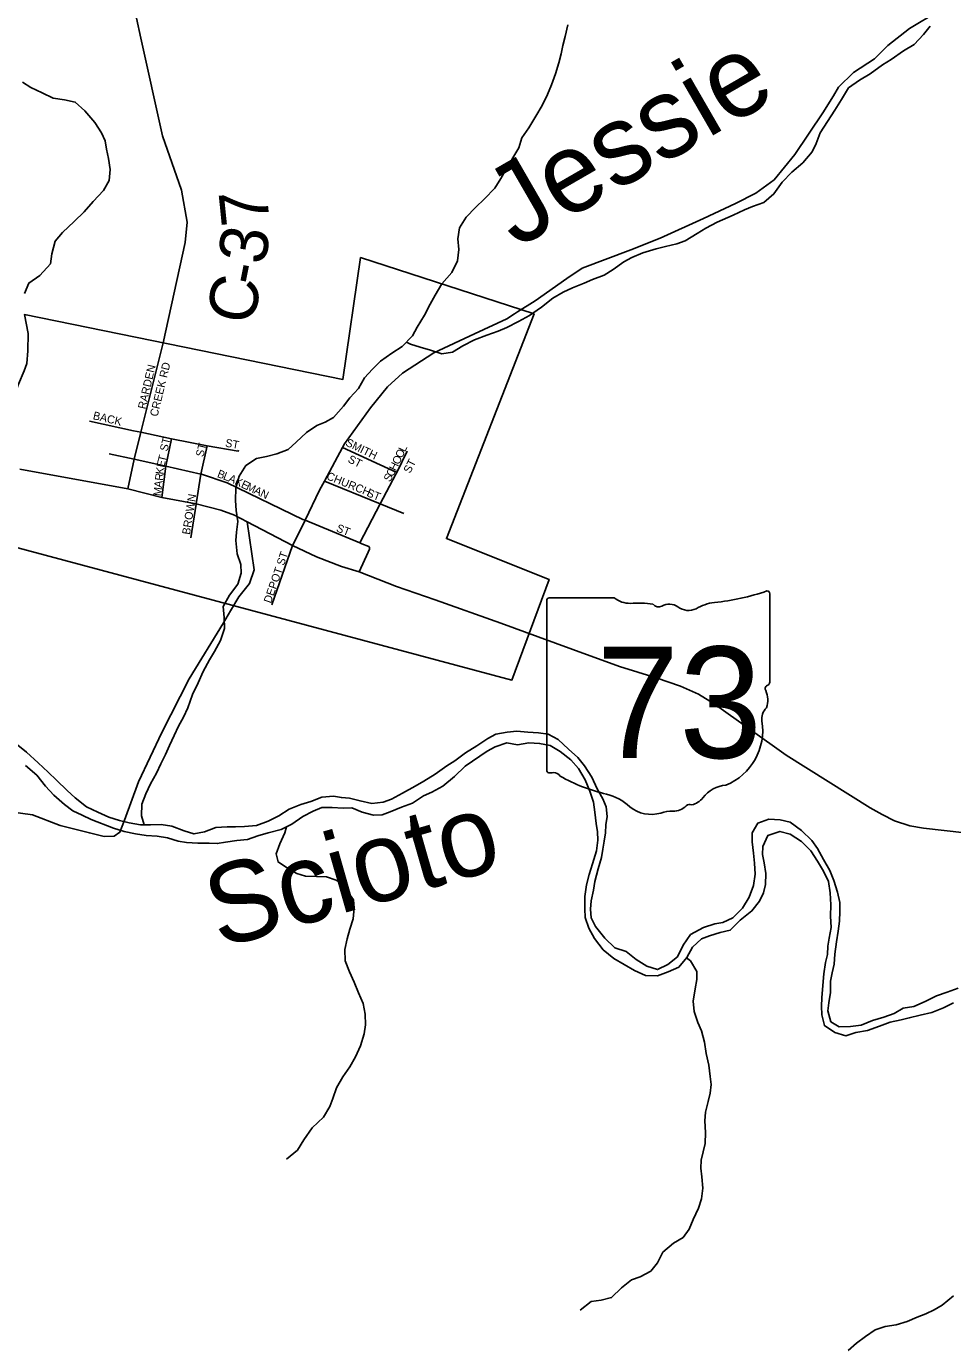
# Model space of a CAD drawing. Extents: x 1624196 to 2029251, y 146837 to 440034.
# Drawn here: x 1755667 to 1761453, y 331725 to 339957 of the extents above; entities that cross this region are included whole.
import ezdxf

# ---------------------------------------------------------------- set-up
doc = ezdxf.new("R2010")
doc.units = 0
for name, color, linetype in [('GM_X_City_Street', 7, 'Continuous'), ('GM_X_City_Street_Text', 7, 'Continuous'), ('GM_X_Corporation', 7, 'Continuous'), ('GM_X_County_Road', 7, 'Continuous'), ('GM_X_County_Road_Text', 7, 'Continuous'), ('GM_X_Minor_River', 7, 'Continuous'), ('GM_X_Minor_River_Text', 7, 'Continuous'), ('GM_X_State_Location', 7, 'Continuous'), ('GM_X_State_Route', 7, 'Continuous'), ('GM_X_State_Shield', 7, 'Continuous')]:
    doc.layers.add(name, color=color, linetype=linetype)

msp = doc.modelspace()

# ---------------------------------------------------------------- linework, layer by layer
at = {"layer": 'GM_X_City_Street'}
for points in [[(1756300.1, 337066.3), (1756340.1, 337251.2), (1756382.2, 337420.2), (1756521.6, 337979.3)], [(1756062, 337489.7), (1756336.1, 337430.2)], [(1756336.1, 337430.2), (1756382.2, 337420.2), (1756574.6, 337378.5), (1756796.9, 337336), (1756990.5, 337302.6), (1756992.6, 337308.5)], [(1756514.1, 337012.2), (1756537.7, 337208.5), (1756574.6, 337378.5)], [(1756185.1, 337284.7), (1756340.1, 337251.2), (1756537.7, 337208.5), (1756757.1, 337159), (1756761.2, 337158.1), (1756920.9, 337105), (1757394.9, 336875.8), (1757408.4, 336870.2), (1757749.8, 336728.9)], [(1756727.7, 336971.1), (1756728, 336973.3), (1756757.1, 337159), (1756796.9, 337336)], [(1757641.6, 337325), (1757980.7, 337168.4)], [(1757746, 336547.5), (1757803, 336671.8), (1757811.3, 336690.1), (1757811, 336699.9), (1757805.6, 336705.9), (1757761.7, 336722.7), (1757749.8, 336728.9), (1757878, 336972.6), (1757975.9, 337158.6), (1757980.7, 337168.4), (1758046.6, 337302.9)], [(1757528.6, 337115.6), (1757878, 336972.6), (1758023.9, 336912.8)], [(1756693.5, 336761.5), (1756727.7, 336971.1)], [(1756942.2, 336303.7), (1756993.9, 336392.7), (1757060.4, 336474.7), (1757090.4, 336559.9), (1757045.8, 336860.9)], [(1757201.2, 336341.1), (1757328.9, 336711.8)]]:
    msp.add_lwpolyline(points, dxfattribs=at)
at = {"layer": 'GM_X_Corporation'}
msp.add_lwpolyline([(1755315.8, 336778), (1755395.8, 336900.4), (1755427.8, 336952.5), (1755487.8, 337036.8), (1755551.9, 337111.1), (1755591.9, 337189.3), (1755591.8, 337281.6), (1755583.7, 337349.8), (1755577.6, 337428), (1755577.5, 337550.4), (1755591.5, 337650.7), (1755617.5, 337720.9), (1755653.5, 337805.2), (1755669.5, 337849.3), (1755675.4, 337929.6), (1755679.3, 338037.9), (1755655.2, 338156.2), (1757644.8, 337750.2), (1757754.4, 338512.5), (1758838.5, 338160.1), (1758290.7, 336755.6), (1758932, 336501.2), (1758700.1, 335871.1)], close=True, dxfattribs=at)
at = {"layer": 'GM_X_County_Road'}
for points in [[(1756521.6, 337979.3), (1756521.7, 337979.4), (1756659.9, 338606.4), (1756672.4, 338732.9), (1756636.1, 338932.9), (1756518, 339272.4), (1756382.8, 339882.3), (1756327.8, 340136.3)], [(1755570.8, 335049.3), (1755706, 335029.3), (1755878.9, 334962.8), (1756060.7, 334916.3), (1756153.8, 334894.1), (1756215.8, 334896.3), (1756251.3, 334920.7), (1756280.1, 334996.1), (1756366.6, 335235.5), (1756512.9, 335543.7), (1756683.6, 335878.4), (1756898.6, 336228.6), (1756942.2, 336303.7)]]:
    msp.add_lwpolyline(points, dxfattribs=at)
at = {"layer": 'GM_X_Minor_River'}
for points in [[(1756403.8, 334967.7), (1756386.4, 335024.1), (1756389.3, 335096.3), (1756414.1, 335160.2), (1756442.9, 335224.1), (1756479.8, 335289.9), (1756506.5, 335347.8), (1756535.3, 335405.6), (1756562, 335463.5), (1756590.8, 335525.4), (1756617.6, 335583.2), (1756648.3, 335639.1), (1756675.1, 335699), (1756704.1, 335780.9), (1756741.1, 335854.7), (1756772, 335924.6), (1756811, 335998.4), (1756841.6, 336050.2), (1756880.6, 336120), (1756905.5, 336193.9), (1756902.3, 336262.2), (1756897.1, 336330.5), (1756936, 336402.2), (1756989, 336471.8), (1757007.8, 336539.8), (1757006.4, 336594), (1756983.2, 336660.6), (1756976.1, 336744.9), (1756980.7, 336795), (1756987.5, 336863.2), (1756978.3, 336931.5), (1756973, 336993.8), (1756976, 337074), (1756996.9, 337146), (1757037.8, 337211.8), (1757104.5, 337257.1), (1757166.8, 337268.4), (1757231.1, 337285.7), (1757301.6, 337313), (1757352.3, 337358.5), (1757417.2, 337419.9), (1757481.9, 337463.3), (1757534.3, 337482.7), (1757584.7, 337512.2), (1757647.7, 337583.7), (1757688.4, 337635.4), (1757741.3, 337693), (1757780.1, 337760.7), (1757828.9, 337814.3), (1757879.6, 337863.9), (1757950.4, 337915.2), (1758015.1, 337956.6), (1758080, 338024), (1758108.7, 338077.9), (1758153.7, 338151.6), (1758188.6, 338221.4), (1758221.4, 338277.2), (1758262.3, 338348.9), (1758325.3, 338418.4), (1758360.3, 338492.2), (1758369.1, 338562.3), (1758361.9, 338628.7), (1758372.7, 338698.8), (1758413.6, 338764.5), (1758472.5, 338826), (1758529.2, 338879.5), (1758594.2, 338944.9), (1758631, 339006.7), (1758663.7, 339064.5), (1758712.8, 339146.1), (1758743.5, 339198), (1758762.3, 339259.9), (1758805.2, 339323.6), (1758850.1, 339395.3), (1758889, 339463.1), (1758921.9, 339530.9), (1758946.7, 339590.8), (1758971.6, 339660.7), (1758992.4, 339728.7), (1759007.1, 339784.7), (1759017.7, 339836.7), (1759032.4, 339892.7), (1759049.3, 339966.8)], [(1758041.6, 337984.2), (1758067.4, 337970), (1758127.3, 337951.2), (1758191.2, 337932.4), (1758261.2, 337911.5), (1758329.5, 337920.7), (1758394.1, 337960.1), (1758466.7, 337997.3), (1758543.3, 338026.5), (1758613.8, 338051.8), (1758668.2, 338075.2), (1758740.8, 338112.5), (1758809.4, 338149.8), (1758884.2, 338203), (1758955.1, 338258.4), (1759019.7, 338295.7), (1759078.2, 338323.1), (1759150.7, 338352.3), (1759203.1, 338375.8), (1759275.6, 338403), (1759332.2, 338438.5), (1759398.9, 338485.8), (1759449.4, 338513.3), (1759517.9, 338542.6), (1759600.4, 338565.7), (1759658.7, 338581), (1759729.1, 338598.2), (1759781.5, 338617.7), (1759856.2, 338663), (1759910.7, 338696.4), (1759981.3, 338733.7), (1760082.1, 338776.6), (1760152.7, 338809.9), (1760203.1, 338831.4), (1760273.5, 338856.6), (1760336.3, 338910), (1760387.3, 338983.7), (1760448.2, 339045.1), (1760517.1, 339104.5), (1760576, 339172), (1760600.7, 339223.9), (1760625.6, 339291.8), (1760670.5, 339361.5), (1760717.5, 339433.2), (1760758.4, 339498.9), (1760803.3, 339572.6), (1760870.1, 339619.9), (1760936.7, 339661.3), (1761015.6, 339716.5), (1761068.1, 339750), (1761144.9, 339803.3), (1761211.6, 339844.6), (1761270.5, 339906.1), (1761313.2, 339957.7)], [(1755643.7, 339608.3), (1755695.4, 339575.6), (1755765.2, 339540.7), (1755834.9, 339507.8), (1755904.9, 339497), (1755972.9, 339484.2), (1756032.4, 339429.3), (1756095.7, 339356.4), (1756137, 339291.8), (1756158.5, 339241.4), (1756167.9, 339189.1), (1756179.2, 339130.8), (1756190.5, 339062.5), (1756183.7, 338994.3), (1756148.9, 338930.6), (1756084, 338863.1), (1756029.2, 338797.5), (1755966.4, 338738.1), (1755893.5, 338668.7), (1755846.8, 338615.1), (1755825.8, 338535.1), (1755817.1, 338473), (1755752.2, 338399.5), (1755681.5, 338352.2), (1755654.7, 338288.3)], [(1760209.8, 334789.7), (1760215, 334727.4), (1760220.3, 334659.1), (1760209.4, 334587), (1760182.5, 334515.1), (1760139.5, 334445.4), (1760080.7, 334385.9), (1760018.2, 334356.5), (1759968, 334349.1), (1759897.5, 334325.8), (1759814.8, 334280.7), (1759769.9, 334215), (1759734.9, 334143.1), (1759674.2, 334093.7), (1759609.7, 334062.4), (1759543.7, 334083.2), (1759476.1, 334126.2), (1759414.5, 334175.1), (1759342.5, 334198), (1759281.1, 334259), (1759221.8, 334331.9), (1759194.4, 334386.4), (1759191, 334440.7), (1759195.6, 334492.8), (1759210.4, 334558.8), (1759217.1, 334612.9), (1759238.1, 334693), (1759258.9, 334763), (1759267.6, 334815), (1759276.2, 334865.1), (1759284.8, 334917.2), (1759287.4, 334967.3), (1759294, 335019.4), (1759288.7, 335079.7), (1759267.3, 335130.1), (1759231.9, 335192.8), (1759198.7, 335265.4), (1759153.4, 335336.2), (1759111.9, 335386.8), (1759054.3, 335439.7), (1758988.9, 335500.7), (1758927.1, 335533.5), (1758865, 335542.3), (1758798.9, 335547.1), (1758730.8, 335552), (1758670.6, 335546.7), (1758600.2, 335533.5), (1758549.8, 335506), (1758481.1, 335460.6), (1758410.4, 335417.3), (1758343.6, 335368), (1758293.1, 335336.4), (1758220.3, 335283.1), (1758149.6, 335239.8), (1758095.1, 335208.4), (1758016.4, 335165.1), (1757947.8, 335127.8), (1757895.4, 335108.4), (1757825.1, 335101.2), (1757751.1, 335116.1), (1757685.1, 335133), (1757635.1, 335137.6), (1757585, 335146.2), (1757512.7, 335139.1), (1757444.3, 335113.8), (1757381.9, 335094.5), (1757309.3, 335065.2), (1757244.7, 335023.9), (1757178.1, 334990.5), (1757105.6, 334963.3), (1757029.3, 334956.2), (1756973.2, 334954.9), (1756921, 334953.5), (1756850.8, 334950.3), (1756780.3, 334923), (1756714, 334909.8), (1756652, 334928.6), (1756576.2, 334959.6), (1756508.1, 334968.4), (1756441.9, 334967.2), (1756379.8, 334968), (1756309.7, 334978.8), (1756249.7, 334993.6), (1756181.8, 335014.5), (1756114, 335045.4), (1756042.2, 335080.4), (1755972.7, 335135.4), (1755921.1, 335182.2), (1755855.6, 335245.2), (1755804.1, 335296), (1755740.6, 335354.9), (1755667.2, 335422), (1755603.6, 335473)], [(1755662.2, 335337.8), (1755731.7, 335276.8), (1755787, 335207.9), (1755838.5, 335153), (1755906, 335094), (1755957.7, 335055.3), (1756015.5, 335026.5), (1756071.3, 334999.8), (1756211.1, 334945.9), (1756279, 334925), (1756349, 334910.1), (1756415.1, 334901.3), (1756483.2, 334896.5), (1756549.2, 334885.7), (1756615.2, 334864.8), (1756667.2, 334856.2), (1756737.4, 334853.3), (1756809.5, 334852.5), (1756859.6, 334849.8), (1756911.9, 334859.2), (1756982.2, 334868.5), (1757048.4, 334875.7), (1757112.9, 334899), (1757177.3, 334916.3), (1757259.7, 334937.4), (1757326.3, 334970.7), (1757393, 335018.1), (1757457.6, 335051.4), (1757512, 335074.8), (1757578.2, 335076.1), (1757646.3, 335071.2), (1757700.5, 335072.6), (1757764.3, 335045.8), (1757836.3, 335026.8), (1757888.5, 335030.2), (1757938.8, 335047.7), (1758011.3, 335076.9), (1758079.8, 335102.2), (1758148.5, 335147.5), (1758198.9, 335171), (1758267.5, 335208.3), (1758340.5, 335269.6), (1758407.4, 335333.1), (1758544.8, 335427.8), (1758595.3, 335455.2), (1758667.8, 335478.5), (1758735.8, 335467.6), (1758806.1, 335478.8), (1758872.3, 335476), (1758938.3, 335463.2), (1759002, 335424.3), (1759067.6, 335373.3), (1759115.1, 335318.6), (1759158.4, 335247.8), (1759187.6, 335177.2), (1759208.9, 335108.7), (1759218.2, 335046.4), (1759225.3, 334976.1), (1759234.8, 334923.8), (1759236.2, 334871.6), (1759227.3, 334803.5), (1759204.3, 334723.5), (1759183.5, 334657.5), (1759166.7, 334591.5), (1759155.8, 334519.3), (1759154.9, 334443.1), (1759158.3, 334386.9), (1759179.5, 334320.4), (1759214.9, 334255.7), (1759270.2, 334186.8), (1759335.8, 334131.9), (1759401.5, 334095), (1759465.2, 334056.1), (1759535, 334025.1), (1759609.2, 334024.2), (1759675.7, 334047.5), (1759742.2, 334076.8), (1759793, 334138.4), (1759827.9, 334202.2), (1759884.6, 334253.8), (1759935, 334273.2), (1760001.4, 334294.5), (1760063.7, 334307.8), (1760126.6, 334371.3), (1760199.5, 334428.6), (1760246.3, 334490.2), (1760271, 334542.1), (1760283.7, 334594.2), (1760286.5, 334662.4), (1760275.2, 334728.7), (1760265.8, 334781), (1760266.4, 334831.2)], [(1761487.2, 333945.6), (1761418.8, 333922.3), (1761352.3, 333899), (1761281.7, 333863.8), (1761211.2, 333832.5), (1761142.9, 333821.2), (1761088.3, 333787.8), (1761023.9, 333764.5), (1760951.5, 333743.3), (1760880.9, 333716), (1760814.7, 333706.8), (1760744.5, 333705.6), (1760692.7, 333736.3), (1760673.4, 333804.8), (1760680.1, 333854.9), (1760690.8, 333919), (1760689.7, 333989.2), (1760700.3, 334041.3), (1760712.9, 334095.3), (1760717.7, 334159.5), (1760726.6, 334235.6), (1760737.4, 334301.7), (1760746.2, 334365.9), (1760748.9, 334426), (1760747.6, 334482.2), (1760734.3, 334546.6), (1760711.1, 334619.2), (1760685.7, 334681.7), (1760646.4, 334750.4), (1760609.1, 334819.1), (1760573.6, 334869.6), (1760508.2, 334932.6), (1760438.6, 334983.6), (1760374.6, 334998.5), (1760304.5, 335003.3), (1760236, 334978), (1760201.2, 334916.2), (1760200.6, 334860.1), (1760209.8, 334789.7)], [(1757291.8, 334953.5), (1757281.5, 334917.1), (1757250.7, 334849.2), (1757227.9, 334785.2), (1757239.3, 334734.9), (1757305, 334692), (1757356.8, 334663.3), (1757410.7, 334646.6), (1757478.9, 334643.8), (1757541, 334643), (1757602.9, 334622.2), (1757658.5, 334571.4), (1757709.8, 334498.5), (1757715.2, 334448.3), (1757708.4, 334380.1), (1757687.6, 334314.1), (1757670.8, 334254.1), (1757656, 334188.1), (1757659.2, 334117.8), (1757686.4, 334049.2), (1757713.8, 333984.7), (1757741, 333916.1), (1757770.3, 333849.5), (1757783.6, 333783.1), (1757784.8, 333716.9), (1757778.1, 333660.8), (1757753.2, 333586.8), (1757722.3, 333517), (1757687.5, 333455.2), (1757644.6, 333391.5), (1757603.7, 333323.7), (1757580.9, 333257.7), (1757562.3, 333205.8), (1757523.4, 333140), (1757452.4, 333072.6), (1757399.4, 332999), (1757360.5, 332933.2), (1757291.7, 332877.9)], [(1760266.4, 334831.2), (1760299.3, 334901), (1760373.8, 334926.2), (1760437.7, 334909.4), (1760509.4, 334862.4), (1760566.9, 334805.5), (1760608.2, 334740.8), (1760645.6, 334678.1), (1760676.9, 334613.5), (1760688.1, 334541.2), (1760691.2, 334466.9), (1760690.4, 334396.6), (1760693.6, 334326.4), (1760680.8, 334258.3), (1760674.2, 334208.2), (1760671.5, 334156), (1760658.9, 334106), (1760648.1, 334035.9), (1760641.2, 333963.7), (1760636.3, 333885.5), (1760633.7, 333833.4), (1760635, 333779.2), (1760652.3, 333712.7), (1760718, 333669.8), (1760785.9, 333648.9), (1760848.3, 333670.2), (1760920.6, 333681.4), (1760995.2, 333708.6), (1761061.6, 333733.9), (1761132, 333749.1), (1761182.3, 333760.6), (1761250.7, 333777.8), (1761323, 333795), (1761395.6, 333824.2), (1761458.1, 333855.6)], [(1759791.2, 334136.3), (1759814.9, 334118.1), (1759854.2, 334051.4), (1759855.6, 334001.2), (1759844.9, 333941.1), (1759831.9, 333865), (1759839.2, 333800.7), (1759860.5, 333732.2), (1759883.9, 333679.8), (1759903.1, 333609.3), (1759912.3, 333538.9), (1759929.5, 333464.5), (1759938.7, 333394.1), (1759944.1, 333343.9), (1759937.5, 333289.8), (1759924.8, 333237.8), (1759910, 333171.7), (1759905.4, 333117.6), (1759908.5, 333043.3), (1759907.7, 332975), (1759882.4, 332871), (1759879.8, 332820.8), (1759887.2, 332766.6), (1759892.4, 332696.3), (1759883.6, 332630.1), (1759864.9, 332572.1), (1759832, 332500.3), (1759807.2, 332440.4), (1759770.5, 332388.6), (1759709.9, 332353.2), (1759643.1, 332295.8), (1759610.2, 332230), (1759567.5, 332178.3), (1759500.9, 332143), (1759446.6, 332123.6), (1759383.8, 332074.1), (1759322.9, 332012.6), (1759256.6, 331997.4), (1759194.3, 331988.1), (1759125.5, 331934.7)], [(1761458.7, 332023.2), (1761387.8, 331965.9), (1761337.3, 331936.4), (1761284.9, 331910.9), (1761230.5, 331889.5), (1761168, 331864.1), (1761099.6, 331842.9), (1761031.3, 331831.7), (1760968.9, 331810.3), (1760908.2, 331768.9), (1760851.6, 331727.4), (1760800.9, 331681.9)]]:
    msp.add_lwpolyline(points, dxfattribs=at)
at = {"layer": 'GM_X_State_Route'}
for points in [[(1758734.2, 338172), (1758844.8, 338242.7), (1759044, 338381.5), (1759138.5, 338445), (1759443.6, 338561.2), (1759626.3, 338634), (1759897.4, 338756.4), (1760096.3, 338849.2), (1760222.8, 338914.4), (1760337.5, 338997.8), (1760466.7, 339155.2), (1760642.7, 339416.4), (1760709.4, 339522.2), (1760739.9, 339576.1), (1760834.6, 339669.6), (1760965.3, 339754.8), (1761047.9, 339836.4), (1761182.8, 339943.6), (1761363.7, 340052.6)], [(1757328.9, 336711.8), (1757397.9, 336848), (1757408.4, 336870.2), (1757497.4, 337057.7), (1757528.6, 337115.6), (1757641.6, 337325), (1757653.5, 337347.2), (1757817.3, 337572.5), (1757922.2, 337704), (1758016.9, 337789.5), (1758212, 337916.4), (1758467.1, 338034.9), (1758667.9, 338129.7), (1758716.6, 338160.7), (1758734.2, 338172)], [(1755625.4, 337189.8), (1756300.1, 337066.3)], [(1756300.1, 337066.3), (1756514.1, 337012.2), (1756728, 336973.3), (1756881.5, 336934.4), (1756967.9, 336902), (1757045.8, 336860.9), (1757328.9, 336711.8)], [(1757328.9, 336711.8), (1757480.2, 336642.6), (1757635.8, 336582.1), (1757746, 336547.5), (1757978.4, 336456.7), (1758221.5, 336372.5), (1758630, 336227.6), (1758864.4, 336142)], [(1758864.4, 336142), (1759079.6, 336063.4), (1759371.4, 335957.5), (1759601.8, 335884.9), (1759753.4, 335833.8), (1759865.9, 335784.4), (1759963, 335723.1), (1760412.7, 335402.8), (1760937.4, 335072.3), (1761012.4, 335031.4), (1761090.7, 334992.3), (1761186.1, 334961.6), (1761271.3, 334946.3), (1762026, 334861.1)]]:
    msp.add_lwpolyline(points, dxfattribs=at)
at = {"layer": 'GM_X_State_Shield'}
for p, q in [((1759339.4, 336384.9), (1758931.7, 336384.9)), ((1760310.2, 335858.3), (1760310.2, 336411.1)), ((1758918, 336366.7), (1758918, 335310.1)), ((1760310, 335858.5), (1760310.2, 335858.3))]:
    msp.add_line(p, q, dxfattribs=at)
for centre, radius, start, end in [((1758934, 336369), 16.1, 98.1301, 188.1301), ((1759436.5, 336507.6), 156.4, 231.61951, 271.11188), ((1759814.3, 337825.4), 1476.4, 275.84447, 288.90645), ((1760294.7, 336413.4), 15.5, 351.86209, 97.738), ((1759488.4, 335791.7), 561.6, 80.48669, 94.98827), ((1759615.9, 336374.4), 45.1, 219.79206, 297.10237), ((1759682.1, 336252.3), 93.8, 54.46668, 119.14113), ((1759803.2, 336419.8), 112.9, 233.85621, 294.82819), ((1760002.6, 336062.2), 297, 97.34618, 120.76885), ((1760306.6, 335817.8), 24, 107.94398, 210.33697), ((1760154, 335747.9), 144, 340.03296, 23.64957), ((1760293.6, 335856.2), 16.6, 289.60381, 7.73413), ((1760365.7, 335627), 104.8, 136.8065, 186.92959), ((1759897, 335556.7), 369.3, 292.30889, 8.98584), ((1758934.1, 335307.8), 16.3, 171.95839, 258.30661), ((1758936.6, 335415.9), 124.2, 267.33899, 280.60386), ((1758962, 335249.1), 44.8, 29.74838, 93.27175), ((1759527.2, 336198.5), 1066.1, 240.41292, 257.1985), ((1759209.4, 334835.4), 333.6, 47.18416, 75.83597), ((1760052.7, 335013.4), 202.2, 94.40312, 142.57675), ((1759570.2, 335243.9), 211.7, 230.70037, 286.29184), ((1759707.9, 335164.7), 112.8, 268.77702, 315.54927), ((1759810, 335062.4), 31.8, 65.75173, 132.64842), ((1759796.4, 335207.7), 119.3, 282.87319, 323.27711), ((1759692.5, 334878.6), 173.9, 85.69512, 111.20995)]:
    msp.add_arc(centre, radius, start, end, dxfattribs=at)

# ---------------------------------------------------------------- texts
at = {"layer": 'GM_X_City_Street_Text'}
for s, rotation, p in [('CREEK RD', 76.372, (1756486.2, 337515)), ('RARDEN', 76.932, (1756411.4, 337561.6)), ('BACK', 346.67167, (1756079.6, 337502.7)), ('ST', 75.96375, (1756547.9, 337297.8)), ('ST', 349.38653, (1756906.3, 337331.1)), ('SMITH', 334.02979, (1757656.7, 337339.1)), ('T', 76.16257, (1756535.8, 337231.4)), ('ST', 75.96375, (1756772.3, 337262.6)), ('O', 64.54055, (1758013.2, 337254)), ('L', 64.53489, (1758032.1, 337293.7)), ('K', 82.95629, (1756523.9, 337154.8)), ('E', 78.89365, (1756529.1, 337197.5)), ('ST', 333.43495, (1757671.1, 337235.8)), ('H', 64.15022, (1757974.9, 337174.3)), ('O', 64.52571, (1757994.2, 337214.2)), ('ST', 63.43494, (1758064.3, 337160)), ('A', 83.31952, (1756514.2, 337071.8)), ('R', 83.31782, (1756519.3, 337115.5)), ('B', 339.32601, (1756855.1, 337141.5)), ('L', 338.63491, (1756892, 337127.6)), ('A', 335.547, (1756924.1, 337115)), ('K', 334.65695, (1756964, 337096.9)), ('E', 334.64473, (1757003.7, 337078.1)), ('CHURCH', 337.83385, (1757537.3, 337128.2)), ('S', 61.98055, (1757939.1, 337106.3)), ('C', 62.41048, (1757955.8, 337137.8)), ('M', 83.31782, (1756508, 337019.4)), ('BROWN', 81.08613, (1756688.5, 336777.8)), ('M', 334.64863, (1757035.5, 337063)), ('A', 334.66464, (1757083.3, 337040.4)), ('N', 334.65695, (1757123, 337021.6)), ('ST', 338.19608, (1757788.1, 337022.7)), ('ST', 338.19608, (1757598.9, 336802.6)), ('DEPOT ST', 71.00365, (1757194.9, 336348.2))]:
    msp.add_text(s, height=50, rotation=rotation, dxfattribs=at).set_placement(p)
at = {"layer": 'GM_X_County_Road_Text'}
for s, rotation, p in [('7', 95.79768, (1757188, 338726.3)), ('3', 81.38303, (1757158.2, 338461.4)), ('-', 78.67548, (1757131.4, 338325.4)), ('C', 78.1642, (1757080.2, 338081.4))]:
    msp.add_text(s, height=300, rotation=rotation, dxfattribs=at).set_placement(p)
at = {"layer": 'GM_X_Minor_River_Text'}
for s, height, rotation, p in [('Jessie', 499.96, 29.99448, (1758727.9, 338566.2)), ('Scioto', 499.99, 15.99934, (1756872.8, 334191.9))]:
    msp.add_text(s, height=height, rotation=rotation, dxfattribs=at).set_placement(p)
at = {"layer": 'GM_X_State_Location'}
for s in ['s', 'r']:
    msp.add_text(s, height=1, dxfattribs=at).set_placement((1759598.4, 335768.2))
msp.add_text('73', height=1, rotation=0.00001, dxfattribs=at).set_placement((1759346.6, 335695.4))
at = {"layer": 'GM_X_State_Shield'}
msp.add_text('73', height=696.1, dxfattribs=at).set_placement((1759227.1, 335384.6))

doc.saveas('drawing.dxf')
